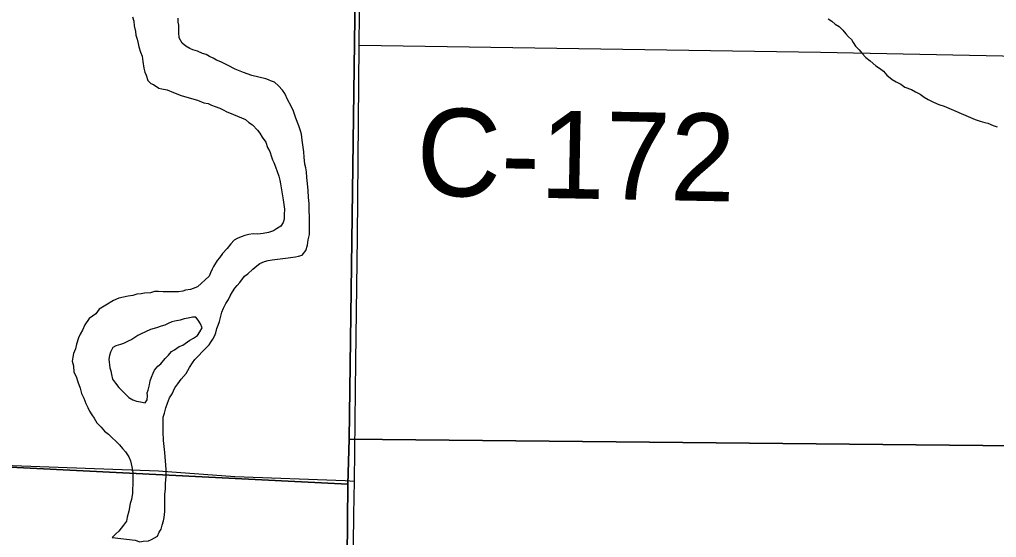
# Model space of a CAD drawing. Extents: x 1587405 to 1714697, y 1028970 to 1155083.
# Drawn here: x 1649563 to 1652910, y 1087021 to 1088795 of the extents above; entities that cross this region are included whole.
import ezdxf

# ---------------------------------------------------------------- set-up
doc = ezdxf.new("R2010")
doc.units = 0
for name, color, linetype in [('GM_X_County_Road', 7, 'Continuous'), ('GM_X_County_Road_Text', 7, 'Continuous'), ('GM_X_Minor_River', 7, 'Continuous'), ('GM_X_Section', 7, 'Continuous'), ('GM_X_Township_Road', 7, 'Continuous'), ('GM_X_US_Route', 7, 'Continuous')]:
    doc.layers.add(name, color=color, linetype=linetype)

msp = doc.modelspace()

# ---------------------------------------------------------------- linework, layer by layer
at = {"layer": 'GM_X_County_Road'}
msp.add_lwpolyline([(1650727, 1088708.1), (1652307.2, 1088683.1), (1652987.6, 1088670.4)], dxfattribs=at)
at = {"layer": 'GM_X_Minor_River'}
for points in [[(1649950.2, 1088804.3), (1649954.1, 1088790.2), (1649955.9, 1088774.1), (1649959.8, 1088753.9), (1649961.7, 1088741.9), (1649965.5, 1088727.8), (1649969.4, 1088713.6), (1649971.3, 1088701.6), (1649977.2, 1088683.4), (1649983.1, 1088669.3), (1649984.9, 1088651.2), (1649988.7, 1088629), (1649992.6, 1088614.9), (1649996.5, 1088604.9), (1650002.3, 1088586.7), (1650012.3, 1088576.6), (1650022.3, 1088572.4), (1650040.3, 1088560.2), (1650050.3, 1088558.1), (1650068.3, 1088553.9), (1650090.4, 1088545.6), (1650116.4, 1088535.3), (1650144.4, 1088527), (1650172.5, 1088518.6), (1650194.5, 1088510.4), (1650208.6, 1088508.2), (1650220.6, 1088502.1), (1650232.6, 1088497.9), (1650248.6, 1088491.7), (1650260.6, 1088485.6), (1650272.6, 1088479.4), (1650282.6, 1088475.3), (1650336.7, 1088452.6), (1650348.6, 1088442.5), (1650360.6, 1088434.3), (1650378.5, 1088416), (1650386.4, 1088405.9), (1650394.3, 1088391.8), (1650406.2, 1088375.6), (1650412.1, 1088357.4), (1650420, 1088343.2), (1650425.8, 1088325.1), (1650429.8, 1088315), (1650433.7, 1088304.9), (1650439.6, 1088290.8), (1650445.4, 1088274.7), (1650451.3, 1088258.5), (1650455.2, 1088244.4), (1650457.1, 1088232.3), (1650460.9, 1088212.2), (1650466.6, 1088178), (1650468.5, 1088161.9), (1650470.3, 1088145.8), (1650470.1, 1088127.7), (1650470, 1088111.7), (1650465.8, 1088099.6), (1650457.7, 1088087.7), (1650443.5, 1088077.8), (1650433.4, 1088071.8), (1650415.3, 1088066), (1650397.1, 1088062.2)], [(1650302.2, 1088625.8), (1650278.2, 1088638.1), (1650264.2, 1088644.3), (1650252.2, 1088650.4), (1650238.2, 1088656.6), (1650226.2, 1088662.8), (1650214.2, 1088668.9), (1650202.2, 1088675.1), (1650190.2, 1088679.2), (1650172.1, 1088687.4), (1650156.1, 1088691.6), (1650146.1, 1088695.7), (1650132.1, 1088703.9), (1650120.2, 1088714.1), (1650110.3, 1088732.3), (1650108.5, 1088750.4), (1650108.6, 1088760.4), (1650108.7, 1088776.5), (1650106.8, 1088786.6), (1650106.9, 1088800.6)], [(1652333.7, 1088797.6), (1652345.7, 1088789.4), (1652357.6, 1088779.3), (1652371.6, 1088771.1), (1652383.6, 1088758.9)], [(1652383.6, 1088758.9), (1652393.5, 1088746.8), (1652403.4, 1088736.6), (1652413.4, 1088726.5), (1652419.3, 1088716.3), (1652427.2, 1088704.2), (1652439.2, 1088692), (1652449.1, 1088679.9), (1652463, 1088665.7), (1652477, 1088653.5), (1652496.9, 1088637.2), (1652508.9, 1088629), (1652522.9, 1088618.8), (1652534.8, 1088604.6), (1652552.7, 1088590.4), (1652566.7, 1088582.2), (1652582.7, 1088574), (1652596.7, 1088563.8), (1652618.7, 1088555.5), (1652632.7, 1088547.3), (1652648.7, 1088539.1), (1652662.7, 1088528.9), (1652676.6, 1088520.8), (1652694.7, 1088512.6), (1652712.7, 1088504.3), (1652730.7, 1088498.1), (1652746.7, 1088491.9), (1652812.7, 1088463.1), (1652836.8, 1088452.8), (1652854.8, 1088446.6), (1652870.8, 1088442.4), (1652880.8, 1088440.3), (1652898.9, 1088432.1), (1652912.9, 1088427.9)], [(1650058, 1087089.1), (1650060.2, 1087109.2), (1650060.4, 1087127.3), (1650060.6, 1087145.4), (1650060.8, 1087167.5), (1650063, 1087187.5), (1650063.2, 1087205.6), (1650065.4, 1087229.7), (1650065.6, 1087253.8), (1650060.2, 1087312.1), (1650056.6, 1087352.4), (1650054.8, 1087382.5), (1650055, 1087400.6), (1650055.2, 1087416.7), (1650055.3, 1087432.8), (1650059.5, 1087446.8), (1650063.7, 1087464.8), (1650069.9, 1087480.8), (1650076.1, 1087498.9), (1650086.3, 1087512.8), (1650094.5, 1087532.8), (1650104.7, 1087546.8), (1650116.9, 1087562.7), (1650133.2, 1087582.7), (1650145.4, 1087602.6), (1650155.6, 1087618.6), (1650163.8, 1087630.6), (1650173.9, 1087640.5), (1650192.2, 1087660.4), (1650202.4, 1087670.3), (1650212.5, 1087680.3), (1650218.6, 1087690.3), (1650224.8, 1087700.3), (1650230.9, 1087710.2), (1650235, 1087722.3), (1650239.2, 1087736.3), (1650243.3, 1087748.3), (1650247.5, 1087760.3), (1650251.6, 1087774.3), (1650255.8, 1087792.4), (1650262, 1087806.4), (1650270.2, 1087822.4), (1650278.4, 1087836.3), (1650284.5, 1087848.3), (1650292.7, 1087862.3), (1650300.8, 1087874.3), (1650309, 1087884.2), (1650317.1, 1087894.2), (1650333.4, 1087916.1), (1650345.5, 1087924.1), (1650361.8, 1087940), (1650376, 1087951.9), (1650386.1, 1087959.8), (1650402.2, 1087965.7), (1650414.3, 1087969.6), (1650428.4, 1087971.4), (1650482.7, 1087978.9), (1650498.8, 1087980.8), (1650508.9, 1087982.6), (1650519, 1087984.6), (1650531.1, 1087988.4), (1650543.3, 1088004.4), (1650549.5, 1088022.4), (1650551.7, 1088040.5), (1650555.9, 1088058.5), (1650556, 1088068.6), (1650556.1, 1088080.6), (1650556.2, 1088094.7), (1650556.3, 1088106.7), (1650556.5, 1088118.8), (1650554.7, 1088140.9), (1650554.8, 1088155), (1650554.9, 1088165), (1650553.1, 1088185.1), (1650551.3, 1088209.3), (1650549.5, 1088233.4), (1650547.7, 1088253.5), (1650545.9, 1088273.6), (1650544, 1088287.7), (1650540.2, 1088299.8), (1650538.4, 1088323.9), (1650536.5, 1088342.1), (1650534.7, 1088358.1), (1650530.9, 1088382.3), (1650529.1, 1088402.4), (1650525.2, 1088414.5), (1650519.3, 1088430.6), (1650509.5, 1088456.9), (1650501.7, 1088481.1), (1650491.9, 1088501.2), (1650482, 1088519.4), (1650472.2, 1088541.6), (1650464.3, 1088553.8), (1650450.3, 1088568), (1650436.4, 1088580.2), (1650426.4, 1088584.3), (1650416.4, 1088588.4), (1650406.4, 1088592.6), (1650358.2, 1088603.1), (1650330.2, 1088613.4), (1650302.2, 1088625.8)], [(1650397.1, 1088062.2), (1650379, 1088060.3), (1650363, 1088060.5), (1650348.9, 1088058.7), (1650334.8, 1088054.8), (1650322.7, 1088050.9), (1650308.5, 1088045), (1650298.4, 1088039.1), (1650286.3, 1088027.1), (1650274, 1088011.2), (1650257.8, 1087993.3), (1650247.6, 1087979.3), (1650239.5, 1087969.4), (1650227.2, 1087949.4), (1650223.1, 1087939.4), (1650216.9, 1087927.4), (1650212.8, 1087915.4), (1650172.3, 1087879.6), (1650158.1, 1087873.8), (1650148.1, 1087869.8), (1650132, 1087868), (1650121.9, 1087864.1), (1650107.8, 1087862.2), (1650089.7, 1087862.4), (1650073.6, 1087862.6), (1650055.5, 1087862.8), (1650039.5, 1087862.9), (1650025.4, 1087863.1), (1650011.3, 1087859.2), (1649991.2, 1087857.4), (1649979.1, 1087855.5), (1649965, 1087853.7), (1649950.9, 1087849.8), (1649934.8, 1087847.9), (1649918.7, 1087844.1), (1649902.6, 1087840.2), (1649884.4, 1087832.4), (1649858.1, 1087816.6), (1649835.9, 1087802.8), (1649823.7, 1087786.8), (1649801.4, 1087771), (1649787.1, 1087749), (1649778.9, 1087731), (1649770.7, 1087717), (1649764.6, 1087705), (1649758.3, 1087683), (1649754.2, 1087667), (1649748, 1087651), (1649745.9, 1087638.9), (1649743.7, 1087624.9), (1649747.6, 1087608.8), (1649749.4, 1087586.6), (1649757.3, 1087572.5), (1649763.1, 1087554.3), (1649770.9, 1087532.2), (1649774.8, 1087514), (1649782.7, 1087497.9), (1649790.5, 1087479.7), (1649796.4, 1087465.6), (1649802.3, 1087453.5), (1649810.2, 1087441.3), (1649818.2, 1087429.2), (1649828, 1087413), (1649842, 1087398.8), (1649853.9, 1087384.6), (1649867.9, 1087374.4), (1649905.7, 1087337.9), (1649915.6, 1087325.7), (1649925.5, 1087313.6), (1649937.4, 1087297.3), (1649943.3, 1087283.2), (1649947.2, 1087263.1), (1649951, 1087242.9), (1649950.9, 1087230.9), (1649950.8, 1087220.8), (1649950.6, 1087200.8), (1649950.4, 1087186.7), (1649950.3, 1087172.6), (1649946.1, 1087150.6), (1649941.9, 1087136.6), (1649937.6, 1087110.5), (1649931.4, 1087090.4), (1649929.2, 1087076.4), (1649919.1, 1087062.4), (1649910.9, 1087052.5), (1649902.8, 1087042.5), (1649892.6, 1087032.6), (1649880.5, 1087020.6)], [(1650093.8, 1087663.4), (1650110, 1087675.3), (1650122.1, 1087679.2), (1650146.4, 1087697.1), (1650158.5, 1087703), (1650172.6, 1087712.9), (1650180.8, 1087724.8), (1650189, 1087738.8), (1650183.1, 1087752.9), (1650175.2, 1087765.1), (1650167.2, 1087775.2), (1650155.2, 1087775.3), (1650141.1, 1087771.5), (1650127, 1087769.6), (1650112.9, 1087765.7), (1650094.7, 1087761.9), (1650084.7, 1087760), (1650072.6, 1087754.1), (1650060.4, 1087748.2), (1650048.3, 1087744.3), (1650032.2, 1087738.4), (1650012.1, 1087732.6), (1649977.7, 1087716.9), (1649967.7, 1087713), (1649947.4, 1087699.1), (1649935.3, 1087693.2), (1649919.1, 1087685.3), (1649909.1, 1087681.4), (1649892.9, 1087677.6), (1649882.8, 1087671.7)], [(1649882.8, 1087671.7), (1649874.6, 1087655.7), (1649870.5, 1087643.7), (1649868.4, 1087631.6), (1649872.1, 1087601.4), (1649876, 1087591.3), (1649877.9, 1087579.3), (1649881.8, 1087563.2), (1649891.7, 1087549), (1649903.6, 1087534.8), (1649921.5, 1087516.5), (1649937.4, 1087500.3), (1649951.4, 1087492.1), (1649963.4, 1087488), (1649977.5, 1087485.8), (1649993.5, 1087481.6), (1649999.6, 1087491.6), (1650001.8, 1087505.7), (1649999.9, 1087515.7), (1650004, 1087525.7), (1650008.2, 1087543.8), (1650010.3, 1087557.8), (1650014.5, 1087569.8), (1650020.6, 1087583.8), (1650024.8, 1087593.8), (1650037, 1087607.8), (1650047.1, 1087615.7), (1650061.3, 1087633.6), (1650073.5, 1087645.6), (1650083.7, 1087657.5), (1650093.8, 1087663.4)], [(1649880.5, 1087020.6), (1649958.8, 1087011.8), (1649974.8, 1087005.6), (1649986.9, 1087007.5), (1650005, 1087009.3), (1650015.1, 1087013.2), (1650035.3, 1087025.1), (1650041.4, 1087039.1), (1650047.6, 1087049.1), (1650051.7, 1087063.1), (1650055.9, 1087077.1), (1650058, 1087089.1)]]:
    msp.add_lwpolyline(points, dxfattribs=at)
at = {"layer": 'GM_X_Section'}
for points in [[(1645465, 1092544.3), (1650760.9, 1092453), (1650692.2, 1087356.8), (1650688.2, 1087202.8), (1645380.6, 1087470.3)], [(1650760.9, 1092453), (1655871.3, 1092400.1), (1655606.5, 1087308.4), (1650692.2, 1087356.8)], [(1645380.6, 1087470.3), (1650688.2, 1087202.8), (1650640.4, 1082028.3), (1650638.8, 1081906.3), (1645287.4, 1082186.5)], [(1650692.2, 1087356.8), (1655606.5, 1087308.4), (1655510.9, 1081994.5), (1653003.1, 1082045.4), (1650640.4, 1082028.3), (1650688.2, 1087202.8)]]:
    msp.add_lwpolyline(points, close=True, dxfattribs=at)
at = {"layer": 'GM_X_Township_Road'}
msp.add_lwpolyline([(1648036.9, 1087324.9), (1648086.1, 1087322.2), (1648693.2, 1087297.4), (1650038.8, 1087248.6), (1650300.8, 1087229.7), (1650678.1, 1087215.2), (1650710, 1087214)], dxfattribs=at)
at = {"layer": 'GM_X_US_Route'}
msp.add_lwpolyline([(1650655, 1082024.9), (1650659.9, 1082456.2), (1650666.5, 1082997.5), (1650675.7, 1084178.8), (1650681.2, 1084694.5), (1650685, 1085048.4), (1650697.6, 1086180.4), (1650708.6, 1087099.2), (1650710, 1087214), (1650715.1, 1087624.2), (1650720.6, 1088050.7), (1650727, 1088708.1), (1650730.1, 1089030.9), (1650735.4, 1089539.7), (1650737.5, 1089678.5)], dxfattribs=at)

# ---------------------------------------------------------------- texts
at = {"layer": 'GM_X_County_Road_Text'}
msp.add_text('C-172', height=300, rotation=358.8979, dxfattribs=at).set_placement((1650920.4, 1088192.6))

doc.saveas('drawing.dxf')
